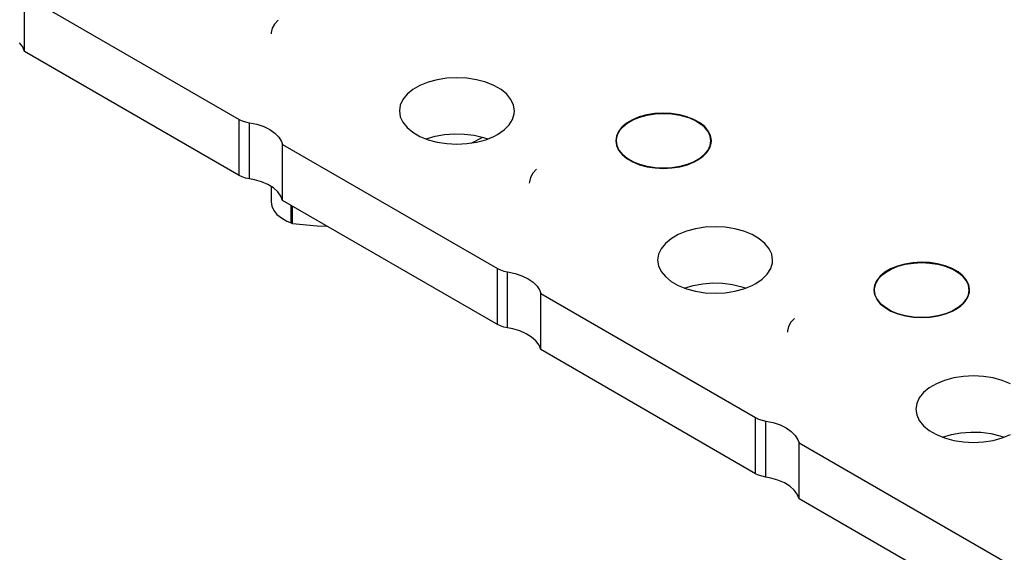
# Model space of a CAD drawing. Header units: inches. Extents: x 3 to 289, y 4 to 291.
# Tile 545 of 634: x 181.99 to 184.69, y 133.09 to 134.55. Entities that reach past the tile are written whole.
import ezdxf

# ---------------------------------------------------------------- set-up
doc = ezdxf.new("R2010")
doc.units = ezdxf.units.IN
doc.header["$LTSCALE"] = 0.5
doc.header["$MEASUREMENT"] = 0
doc.layers.add('DBU', color=7, linetype='Continuous')

msp = doc.modelspace()

# ---------------------------------------------------------------- linework, layer by layer
at = {"layer": 'DBU', "color": 30, "linetype": 'Continuous'}
for p, q in [((182.0075, 134.6184), (182.5954, 134.2789)), ((182.0075, 134.4649), (182.0075, 134.6184)), ((182.686, 134.5283), (182.6831, 134.5164)), ((182.6925, 134.5398), (182.686, 134.5283)), ((182.7023, 134.5505), (182.6925, 134.5398)), ((182.6831, 134.5164), (182.683, 134.5127)), ((182.0026, 134.4771), (181.994, 134.4887)), ((182.0075, 134.4649), (182.0026, 134.4771)), ((182.5954, 134.1254), (182.0075, 134.4649)), ((183.1919, 134.3929), (183.1646, 134.3915)), ((183.2193, 134.3915), (183.1919, 134.3929)), ((183.0907, 134.3716), (183.0713, 134.3604)), ((183.1132, 134.3807), (183.0907, 134.3716)), ((183.138, 134.3874), (183.1132, 134.3807)), ((183.1646, 134.3915), (183.138, 134.3874)), ((183.2458, 134.3874), (183.2193, 134.3915)), ((183.2707, 134.3807), (183.2458, 134.3874)), ((183.2932, 134.3716), (183.2707, 134.3807)), ((183.3126, 134.3604), (183.2932, 134.3716)), ((183.0555, 134.3474), (183.0439, 134.3331)), ((183.0713, 134.3604), (183.0555, 134.3474)), ((183.3283, 134.3474), (183.3126, 134.3604)), ((183.3399, 134.3331), (183.3283, 134.3474)), ((183.0368, 134.3178), (183.0344, 134.302)), ((183.0439, 134.3331), (183.0368, 134.3178)), ((183.347, 134.3178), (183.3399, 134.3331)), ((183.3494, 134.302), (183.347, 134.3178)), ((183.0344, 134.302), (183.0368, 134.2862)), ((183.0368, 134.2862), (183.0439, 134.2709)), ((183.344, 134.2784), (183.3488, 134.2941)), ((183.3488, 134.2941), (183.3494, 134.302)), ((183.6909, 134.2854), (183.6723, 134.2777)), ((183.6986, 134.2868), (183.6794, 134.2799)), ((183.7115, 134.2911), (183.6909, 134.2854)), ((183.7196, 134.2917), (183.6986, 134.2868)), ((183.7335, 134.2947), (183.7115, 134.2911)), ((183.7418, 134.2944), (183.7196, 134.2917)), ((183.7562, 134.296), (183.7335, 134.2947)), ((183.7644, 134.2949), (183.7418, 134.2944)), ((183.779, 134.295), (183.7562, 134.296)), ((183.7868, 134.2931), (183.7644, 134.2949)), ((183.8011, 134.2917), (183.779, 134.295)), ((183.8084, 134.289), (183.7868, 134.2931)), ((183.8219, 134.2862), (183.8011, 134.2917)), ((183.8284, 134.2829), (183.8084, 134.289)), ((183.8407, 134.2788), (183.8219, 134.2862)), ((182.5954, 134.2789), (182.6038, 134.2749)), ((182.6038, 134.2749), (182.6132, 134.2717)), ((182.6132, 134.2717), (182.6234, 134.2696)), ((182.6234, 134.2696), (182.6438, 134.2653)), ((182.6438, 134.2653), (182.6627, 134.259)), ((182.6627, 134.259), (182.6794, 134.2509)), ((183.0439, 134.2709), (183.0555, 134.2565)), ((183.3209, 134.2498), (183.3347, 134.2636)), ((183.3347, 134.2636), (183.344, 134.2784)), ((183.6435, 134.2574), (183.634, 134.2454)), ((183.6486, 134.2608), (183.6379, 134.2493)), ((183.6563, 134.2683), (183.6435, 134.2574)), ((183.6625, 134.2711), (183.6486, 134.2608)), ((183.6723, 134.2777), (183.6563, 134.2683)), ((183.6794, 134.2799), (183.6625, 134.2711)), ((183.8412, 134.2774), (183.8284, 134.2829)), ((183.857, 134.2696), (183.8407, 134.2788)), ((183.8572, 134.2682), (183.8412, 134.2774)), ((183.8703, 134.2589), (183.857, 134.2696)), ((183.8702, 134.2575), (183.8572, 134.2682)), ((183.8798, 134.2456), (183.8702, 134.2575)), ((183.8802, 134.247), (183.8703, 134.2589)), ((182.6794, 134.2509), (182.6934, 134.2412)), ((182.6934, 134.2412), (182.7042, 134.2303)), ((182.7042, 134.2303), (182.7117, 134.2185)), ((183.0555, 134.2565), (183.0713, 134.2435)), ((183.0713, 134.2435), (183.0907, 134.2323)), ((183.0907, 134.2323), (183.1132, 134.2232)), ((183.1075, 134.2252), (183.1318, 134.2325)), ((183.1318, 134.2325), (183.158, 134.2373)), ((183.158, 134.2373), (183.1852, 134.2393)), ((183.1852, 134.2393), (183.2127, 134.2386)), ((183.2127, 134.2386), (183.2395, 134.2352)), ((183.2395, 134.2352), (183.2648, 134.2291)), ((183.2707, 134.2232), (183.2932, 134.2323)), ((183.2932, 134.2323), (183.3033, 134.2377)), ((183.3033, 134.2377), (183.3209, 134.2498)), ((183.6284, 134.2327), (183.6266, 134.2203)), ((183.6309, 134.2368), (183.6278, 134.2239)), ((183.634, 134.2454), (183.6284, 134.2327)), ((183.6379, 134.2493), (183.6309, 134.2368)), ((183.8856, 134.233), (183.8798, 134.2456)), ((183.8864, 134.2343), (183.8802, 134.247)), ((183.8876, 134.2199), (183.8856, 134.233)), ((183.8886, 134.2211), (183.8864, 134.2343)), ((182.7117, 134.2185), (182.7146, 134.2101)), ((182.7146, 134.2101), (183.3025, 133.8707)), ((182.7146, 134.0566), (182.7146, 134.2101)), ((183.1132, 134.2232), (183.138, 134.2165)), ((183.138, 134.2165), (183.1646, 134.2124)), ((183.1646, 134.2124), (183.1919, 134.2111)), ((183.1919, 134.2111), (183.2193, 134.2124)), ((183.2193, 134.2124), (183.2458, 134.2165)), ((183.2305, 134.2138), (183.2625, 134.2298)), ((183.2458, 134.2165), (183.2707, 134.2232)), ((183.2648, 134.2291), (183.2764, 134.2252)), ((183.6266, 134.2203), (183.6286, 134.2072)), ((183.6278, 134.2239), (183.6276, 134.2199)), ((183.6276, 134.2199), (183.6296, 134.2069)), ((183.6286, 134.2072), (183.6345, 134.1945)), ((183.6296, 134.2069), (183.6354, 134.1943)), ((183.8798, 134.1943), (183.8856, 134.2069)), ((183.8841, 134.2008), (183.8881, 134.2137)), ((183.8856, 134.2069), (183.8876, 134.2199)), ((183.8881, 134.2137), (183.8886, 134.2203)), ((183.8886, 134.2203), (183.8886, 134.2211)), ((183.6345, 134.1945), (183.6441, 134.1825)), ((183.6354, 134.1943), (183.645, 134.1824)), ((183.6441, 134.1825), (183.6572, 134.1717)), ((183.645, 134.1824), (183.658, 134.1717)), ((183.8502, 134.1669), (183.8649, 134.177)), ((183.8572, 134.1717), (183.8702, 134.1824)), ((183.8649, 134.177), (183.8763, 134.1884)), ((183.8702, 134.1824), (183.8798, 134.1943)), ((183.8763, 134.1884), (183.8841, 134.2008)), ((183.6572, 134.1717), (183.6734, 134.1624)), ((183.658, 134.1717), (183.674, 134.1624)), ((183.6734, 134.1624), (183.6921, 134.1548)), ((183.674, 134.1624), (183.6926, 134.1549)), ((183.6921, 134.1548), (183.7128, 134.1493)), ((183.6926, 134.1549), (183.7131, 134.1494)), ((183.7131, 134.1494), (183.735, 134.146)), ((183.7802, 134.146), (183.8021, 134.1494)), ((183.8021, 134.1494), (183.8226, 134.1549)), ((183.8024, 134.1493), (183.8231, 134.1548)), ((183.8226, 134.1549), (183.8412, 134.1624)), ((183.8231, 134.1548), (183.8418, 134.1624)), ((183.8412, 134.1624), (183.8572, 134.1717)), ((183.8418, 134.1624), (183.8502, 134.1669)), ((182.6037, 134.1214), (182.5954, 134.1254)), ((183.3996, 134.1316), (183.3931, 134.1201)), ((183.4094, 134.1422), (183.3996, 134.1316)), ((183.7128, 134.1493), (183.7349, 134.1459)), ((183.7349, 134.1459), (183.7576, 134.1447)), ((183.735, 134.146), (183.7576, 134.1449)), ((183.7576, 134.1449), (183.7802, 134.146)), ((183.7576, 134.1447), (183.7803, 134.1459)), ((183.7803, 134.1459), (183.8024, 134.1493)), ((182.6131, 134.1183), (182.6037, 134.1214)), ((182.6234, 134.1161), (182.6131, 134.1183)), ((182.6374, 134.1134), (182.6234, 134.1161)), ((182.6569, 134.1077), (182.6374, 134.1134)), ((182.6743, 134.1002), (182.6569, 134.1077)), ((182.6892, 134.091), (182.6743, 134.1002)), ((183.3902, 134.1081), (183.3901, 134.1045)), ((183.3931, 134.1201), (183.3902, 134.1081)), ((182.683, 134.0952), (182.683, 134.0535)), ((182.7011, 134.0804), (182.6892, 134.091)), ((182.7097, 134.0689), (182.7011, 134.0804)), ((182.7146, 134.0566), (182.7097, 134.0689)), ((182.683, 134.0535), (182.6848, 134.0414)), ((183.3025, 133.7172), (182.7146, 134.0566)), ((182.6848, 134.0414), (182.6902, 134.0298)), ((182.6902, 134.0298), (182.699, 134.0188)), ((182.699, 134.0188), (182.711, 134.0089)), ((182.7419, 133.9938), (182.7419, 134.0409)), ((182.711, 134.0089), (182.7258, 134.0004)), ((182.7258, 134.0004), (182.7376, 133.9953)), ((182.7376, 133.9953), (182.7419, 133.9938)), ((182.7419, 133.9938), (182.8095, 133.9878)), ((182.8095, 133.9878), (182.8356, 133.9868)), ((183.7978, 133.9634), (183.7784, 133.9522)), ((183.8203, 133.9725), (183.7978, 133.9634)), ((183.8452, 133.9792), (183.8203, 133.9725)), ((183.8717, 133.9833), (183.8452, 133.9792)), ((183.899, 133.9847), (183.8717, 133.9833)), ((183.9264, 133.9833), (183.899, 133.9847)), ((183.9529, 133.9792), (183.9264, 133.9833)), ((183.9778, 133.9725), (183.9529, 133.9792)), ((184.0003, 133.9634), (183.9778, 133.9725)), ((184.0197, 133.9522), (184.0003, 133.9634)), ((183.7626, 133.9392), (183.751, 133.9248)), ((183.7784, 133.9522), (183.7626, 133.9392)), ((184.0354, 133.9392), (184.0197, 133.9522)), ((184.047, 133.9248), (184.0354, 133.9392)), ((183.7439, 133.9095), (183.7415, 133.8937)), ((183.751, 133.9248), (183.7439, 133.9095)), ((184.0541, 133.9095), (184.047, 133.9248)), ((184.0565, 133.8937), (184.0541, 133.9095)), ((183.7415, 133.8937), (183.7439, 133.8779)), ((184.0512, 133.8702), (184.0559, 133.8858)), ((184.0559, 133.8858), (184.0565, 133.8937)), ((184.4186, 133.8829), (184.398, 133.8772)), ((184.4267, 133.8835), (184.4057, 133.8786)), ((184.4406, 133.8864), (184.4186, 133.8829)), ((184.4489, 133.8862), (184.4267, 133.8835)), ((184.4633, 133.8877), (184.4406, 133.8864)), ((184.4715, 133.8866), (184.4489, 133.8862)), ((184.4861, 133.8867), (184.4633, 133.8877)), ((184.4939, 133.8848), (184.4715, 133.8866)), ((184.5082, 133.8834), (184.4861, 133.8867)), ((184.5155, 133.8808), (184.4939, 133.8848)), ((184.529, 133.878), (184.5082, 133.8834)), ((184.5355, 133.8746), (184.5155, 133.8808)), ((183.3025, 133.8707), (183.3109, 133.8666)), ((183.3109, 133.8666), (183.3203, 133.8635)), ((183.3203, 133.8635), (183.3305, 133.8614)), ((183.3305, 133.8614), (183.351, 133.857)), ((183.351, 133.857), (183.3698, 133.8507)), ((183.7439, 133.8779), (183.751, 133.8626)), ((183.751, 133.8626), (183.7626, 133.8483)), ((184.028, 133.8416), (184.0418, 133.8553)), ((184.0418, 133.8553), (184.0512, 133.8702)), ((184.3635, 133.8601), (184.3506, 133.8492)), ((184.3696, 133.8629), (184.3557, 133.8526)), ((184.3794, 133.8695), (184.3635, 133.8601)), ((184.3865, 133.8716), (184.3696, 133.8629)), ((184.398, 133.8772), (184.3794, 133.8695)), ((184.4057, 133.8786), (184.3865, 133.8716)), ((184.5478, 133.8705), (184.529, 133.878)), ((184.5483, 133.8692), (184.5355, 133.8746)), ((184.5641, 133.8613), (184.5478, 133.8705)), ((184.5643, 133.8599), (184.5483, 133.8692)), ((184.5774, 133.8506), (184.5641, 133.8613)), ((184.5773, 133.8492), (184.5643, 133.8599)), ((183.3698, 133.8507), (183.3865, 133.8426)), ((183.3865, 133.8426), (183.4005, 133.833)), ((183.4005, 133.833), (183.4113, 133.8221)), ((183.7626, 133.8483), (183.7784, 133.8353)), ((183.7784, 133.8353), (183.7978, 133.8241)), ((183.8389, 133.8243), (183.8651, 133.829)), ((183.8651, 133.829), (183.8923, 133.8311)), ((183.8923, 133.8311), (183.9198, 133.8304)), ((183.9198, 133.8304), (183.9466, 133.8269)), ((183.9466, 133.8269), (183.9719, 133.8208)), ((184.0003, 133.8241), (184.0104, 133.8294)), ((184.0104, 133.8294), (184.028, 133.8416)), ((184.338, 133.8286), (184.3349, 133.8156)), ((184.3411, 133.8372), (184.3355, 133.8244)), ((184.345, 133.841), (184.338, 133.8286)), ((184.3506, 133.8492), (184.3411, 133.8372)), ((184.3557, 133.8526), (184.345, 133.841)), ((184.5869, 133.8374), (184.5773, 133.8492)), ((184.5873, 133.8387), (184.5774, 133.8506)), ((184.5927, 133.8247), (184.5869, 133.8374)), ((184.5935, 133.826), (184.5873, 133.8387)), ((184.5957, 133.8129), (184.5935, 133.826)), ((183.4113, 133.8221), (183.4188, 133.8103)), ((183.4188, 133.8103), (183.4217, 133.8019)), ((183.4217, 133.8019), (184.0097, 133.4624)), ((183.4217, 133.6484), (183.4217, 133.8019)), ((183.7978, 133.8241), (183.8203, 133.815)), ((183.8146, 133.817), (183.8389, 133.8243)), ((183.8203, 133.815), (183.8452, 133.8083)), ((183.8452, 133.8083), (183.8717, 133.8042)), ((183.8717, 133.8042), (183.899, 133.8028)), ((183.899, 133.8028), (183.9264, 133.8042)), ((183.9264, 133.8042), (183.9529, 133.8083)), ((183.9529, 133.8083), (183.9778, 133.815)), ((183.9719, 133.8208), (183.9835, 133.817)), ((183.9778, 133.815), (184.0003, 133.8241)), ((184.3355, 133.8244), (184.3337, 133.8121)), ((184.3337, 133.8121), (184.3357, 133.799)), ((184.3349, 133.8156), (184.3347, 133.8117)), ((184.3347, 133.8117), (184.3367, 133.7986)), ((184.3357, 133.799), (184.3416, 133.7862)), ((184.5912, 133.7925), (184.5952, 133.8055)), ((184.5947, 133.8117), (184.5927, 133.8247)), ((184.5927, 133.7986), (184.5947, 133.8117)), ((184.5952, 133.8055), (184.5957, 133.8121)), ((184.5957, 133.8121), (184.5957, 133.8129)), ((184.3367, 133.7986), (184.3425, 133.786)), ((184.3416, 133.7862), (184.3513, 133.7743)), ((184.3425, 133.786), (184.3521, 133.7742)), ((184.3513, 133.7743), (184.3644, 133.7635)), ((184.3521, 133.7742), (184.3651, 133.7634)), ((184.5643, 133.7634), (184.5773, 133.7742)), ((184.572, 133.7687), (184.5834, 133.7801)), ((184.5773, 133.7742), (184.5869, 133.786)), ((184.5834, 133.7801), (184.5912, 133.7925)), ((184.5869, 133.786), (184.5927, 133.7986)), ((184.3644, 133.7635), (184.3805, 133.7542)), ((184.3651, 133.7634), (184.3811, 133.7542)), ((184.3805, 133.7542), (184.3992, 133.7466)), ((184.3811, 133.7542), (184.3997, 133.7467)), ((184.3992, 133.7466), (184.4199, 133.741)), ((184.3997, 133.7467), (184.4202, 133.7412)), ((184.5092, 133.7412), (184.5297, 133.7467)), ((184.5095, 133.741), (184.5302, 133.7466)), ((184.5297, 133.7467), (184.5483, 133.7542)), ((184.5302, 133.7466), (184.5489, 133.7542)), ((184.5483, 133.7542), (184.5643, 133.7634)), ((184.5489, 133.7542), (184.5573, 133.7586)), ((184.5573, 133.7586), (184.572, 133.7687)), ((184.1067, 133.7233), (184.1003, 133.7118)), ((184.1165, 133.734), (184.1067, 133.7233)), ((184.4199, 133.741), (184.442, 133.7376)), ((184.4202, 133.7412), (184.4421, 133.7378)), ((184.442, 133.7376), (184.4647, 133.7365)), ((184.4421, 133.7378), (184.4647, 133.7366)), ((184.4647, 133.7366), (184.4873, 133.7378)), ((184.4647, 133.7365), (184.4875, 133.7376)), ((184.4873, 133.7378), (184.5092, 133.7412)), ((184.4875, 133.7376), (184.5095, 133.741)), ((183.3108, 133.7132), (183.3025, 133.7172)), ((183.3203, 133.71), (183.3108, 133.7132)), ((183.3305, 133.7079), (183.3203, 133.71)), ((183.3445, 133.7052), (183.3305, 133.7079)), ((183.364, 133.6995), (183.3445, 133.7052)), ((183.3814, 133.6919), (183.364, 133.6995)), ((183.3963, 133.6827), (183.3814, 133.6919)), ((184.0973, 133.6999), (184.0972, 133.6962)), ((184.1003, 133.7118), (184.0973, 133.6999)), ((183.4082, 133.6722), (183.3963, 133.6827)), ((183.4168, 133.6606), (183.4082, 133.6722)), ((183.4217, 133.6484), (183.4168, 133.6606)), ((184.0097, 133.3089), (183.4217, 133.6484)), ((184.5274, 133.5642), (184.5049, 133.5552)), ((184.5523, 133.5709), (184.5274, 133.5642)), ((184.5788, 133.575), (184.5523, 133.5709)), ((184.6061, 133.5764), (184.5788, 133.575)), ((184.6335, 133.575), (184.6061, 133.5764)), ((184.66, 133.5709), (184.6335, 133.575)), ((184.6849, 133.5642), (184.66, 133.5709)), ((184.7074, 133.5552), (184.6849, 133.5642)), ((184.4697, 133.531), (184.4581, 133.5166)), ((184.4855, 133.5439), (184.4697, 133.531)), ((184.5049, 133.5552), (184.4855, 133.5439)), ((184.4581, 133.5166), (184.451, 133.5013)), ((184.451, 133.5013), (184.4486, 133.4855)), ((184.4486, 133.4855), (184.451, 133.4697)), ((184.0097, 133.4624), (184.018, 133.4584)), ((184.018, 133.4584), (184.0274, 133.4553)), ((184.0274, 133.4553), (184.0376, 133.4531)), ((184.0376, 133.4531), (184.0581, 133.4488)), ((184.0581, 133.4488), (184.0769, 133.4425)), ((184.451, 133.4697), (184.4581, 133.4544)), ((184.4581, 133.4544), (184.4697, 133.44)), ((184.0769, 133.4425), (184.0936, 133.4344)), ((184.0936, 133.4344), (184.1076, 133.4248)), ((184.1076, 133.4248), (184.1184, 133.4138)), ((184.4697, 133.44), (184.4855, 133.427)), ((184.4855, 133.427), (184.5049, 133.4158)), ((184.5722, 133.4208), (184.5995, 133.4228)), ((184.5995, 133.4228), (184.6269, 133.4221)), ((184.6269, 133.4221), (184.6537, 133.4187)), ((184.1184, 133.4138), (184.1259, 133.402)), ((184.1259, 133.402), (184.1288, 133.3936)), ((184.5049, 133.4158), (184.5274, 133.4067)), ((184.5217, 133.4087), (184.546, 133.416)), ((184.5274, 133.4067), (184.5523, 133.4)), ((184.546, 133.416), (184.5722, 133.4208)), ((184.5523, 133.4), (184.5788, 133.3959)), ((184.5788, 133.3959), (184.6061, 133.3946)), ((184.6061, 133.3946), (184.6335, 133.3959)), ((184.6335, 133.3959), (184.66, 133.4)), ((184.6537, 133.4187), (184.679, 133.4126)), ((184.66, 133.4), (184.6849, 133.4067)), ((184.679, 133.4126), (184.6906, 133.4087)), ((184.6849, 133.4067), (184.7074, 133.4158)), ((184.1288, 133.3936), (184.7168, 133.0542)), ((184.1288, 133.2401), (184.1288, 133.3936)), ((184.0179, 133.3049), (184.0097, 133.3089)), ((184.0274, 133.3018), (184.0179, 133.3049)), ((184.0376, 133.2996), (184.0274, 133.3018)), ((184.0516, 133.2969), (184.0376, 133.2996)), ((184.0711, 133.2912), (184.0516, 133.2969)), ((184.0885, 133.2837), (184.0711, 133.2912)), ((184.1034, 133.2745), (184.0885, 133.2837)), ((184.1153, 133.264), (184.1034, 133.2745)), ((184.1239, 133.2524), (184.1153, 133.264)), ((184.1288, 133.2401), (184.1239, 133.2524)), ((184.7168, 132.9007), (184.1288, 133.2401))]:
    msp.add_line(p, q, dxfattribs=at)
at = {"layer": 'DBU', "color": 6, "linetype": 'Continuous'}
for p, q in [((182.686, 134.5283), (182.6831, 134.5164)), ((182.6925, 134.5398), (182.686, 134.5283)), ((182.7023, 134.5505), (182.6925, 134.5398)), ((182.6831, 134.5164), (182.683, 134.5127)), ((183.674, 134.2774), (183.6926, 134.2849)), ((183.6926, 134.2849), (183.7131, 134.2905)), ((183.7131, 134.2905), (183.735, 134.2938)), ((183.735, 134.2938), (183.7576, 134.295)), ((183.7576, 134.295), (183.7802, 134.2938)), ((183.7802, 134.2938), (183.8021, 134.2905)), ((183.8021, 134.2905), (183.8226, 134.2849)), ((183.8226, 134.2849), (183.8284, 134.2829)), ((183.6354, 134.2456), (183.645, 134.2575)), ((183.645, 134.2575), (183.658, 134.2682)), ((183.658, 134.2682), (183.674, 134.2774)), ((183.8284, 134.2829), (183.8463, 134.2748)), ((183.8463, 134.2748), (183.8614, 134.2651)), ((183.8614, 134.2651), (183.8734, 134.254)), ((183.6276, 134.2199), (183.6296, 134.233)), ((183.6296, 134.233), (183.6354, 134.2456)), ((183.8734, 134.254), (183.8819, 134.2419)), ((183.8819, 134.2419), (183.8866, 134.2291)), ((183.6296, 134.2069), (183.6276, 134.2199)), ((183.6354, 134.1943), (183.6296, 134.2069)), ((183.8856, 134.2069), (183.8798, 134.1943)), ((183.8876, 134.2199), (183.8856, 134.2069)), ((183.8866, 134.2291), (183.8876, 134.2199)), ((183.645, 134.1824), (183.6354, 134.1943)), ((183.658, 134.1717), (183.645, 134.1824)), ((183.8702, 134.1824), (183.8572, 134.1717)), ((183.8798, 134.1943), (183.8702, 134.1824)), ((183.674, 134.1624), (183.658, 134.1717)), ((183.6926, 134.1549), (183.674, 134.1624)), ((183.7131, 134.1494), (183.6926, 134.1549)), ((183.735, 134.146), (183.7131, 134.1494)), ((183.8021, 134.1494), (183.7802, 134.146)), ((183.8226, 134.1549), (183.8021, 134.1494)), ((183.8412, 134.1624), (183.8226, 134.1549)), ((183.8572, 134.1717), (183.8412, 134.1624)), ((183.3996, 134.1316), (183.3931, 134.1201)), ((183.4094, 134.1422), (183.3996, 134.1316)), ((183.7576, 134.1449), (183.735, 134.146)), ((183.7802, 134.146), (183.7576, 134.1449)), ((183.3902, 134.1081), (183.3901, 134.1045)), ((183.3931, 134.1201), (183.3902, 134.1081)), ((184.3997, 133.8767), (184.4202, 133.8822)), ((184.4202, 133.8822), (184.4421, 133.8856)), ((184.4421, 133.8856), (184.4647, 133.8867)), ((184.4647, 133.8867), (184.4873, 133.8856)), ((184.4873, 133.8856), (184.5092, 133.8822)), ((184.5092, 133.8822), (184.5297, 133.8767)), ((184.3521, 133.8492), (184.3651, 133.8599)), ((184.3651, 133.8599), (184.3811, 133.8692)), ((184.3811, 133.8692), (184.3997, 133.8767)), ((184.5297, 133.8767), (184.5355, 133.8746)), ((184.5355, 133.8746), (184.5534, 133.8666)), ((184.5534, 133.8666), (184.5685, 133.8569)), ((184.5685, 133.8569), (184.5805, 133.8458)), ((184.3367, 133.8247), (184.3425, 133.8374)), ((184.3425, 133.8374), (184.3521, 133.8492)), ((184.5805, 133.8458), (184.589, 133.8336)), ((184.589, 133.8336), (184.5937, 133.8208)), ((184.3347, 133.8117), (184.3367, 133.8247)), ((184.3367, 133.7986), (184.3347, 133.8117)), ((184.5947, 133.8117), (184.5927, 133.7986)), ((184.5937, 133.8208), (184.5947, 133.8117)), ((184.3425, 133.786), (184.3367, 133.7986)), ((184.3521, 133.7742), (184.3425, 133.786)), ((184.3651, 133.7634), (184.3521, 133.7742)), ((184.5773, 133.7742), (184.5643, 133.7634)), ((184.5869, 133.786), (184.5773, 133.7742)), ((184.5927, 133.7986), (184.5869, 133.786)), ((184.3811, 133.7542), (184.3651, 133.7634)), ((184.3997, 133.7467), (184.3811, 133.7542)), ((184.4202, 133.7412), (184.3997, 133.7467)), ((184.5297, 133.7467), (184.5092, 133.7412)), ((184.5483, 133.7542), (184.5297, 133.7467)), ((184.5643, 133.7634), (184.5483, 133.7542)), ((184.1067, 133.7233), (184.1003, 133.7118)), ((184.1165, 133.734), (184.1067, 133.7233)), ((184.4421, 133.7378), (184.4202, 133.7412)), ((184.4647, 133.7366), (184.4421, 133.7378)), ((184.4873, 133.7378), (184.4647, 133.7366)), ((184.5092, 133.7412), (184.4873, 133.7378)), ((184.0973, 133.6999), (184.0972, 133.6962)), ((184.1003, 133.7118), (184.0973, 133.6999))]:
    msp.add_line(p, q, dxfattribs=at)
at = {"layer": 'DBU', "color": 4, "linetype": 'Continuous'}
for p, q in [((182.5954, 134.1254), (182.5954, 134.2789)), ((182.6234, 134.1161), (182.6234, 134.2696)), ((182.7376, 133.9953), (182.7376, 134.0433)), ((183.3025, 133.7172), (183.3025, 133.8707)), ((183.3305, 133.7079), (183.3305, 133.8614)), ((184.0097, 133.3089), (184.0097, 133.4624)), ((184.0376, 133.2996), (184.0376, 133.4531))]:
    msp.add_line(p, q, dxfattribs=at)

doc.saveas('drawing.dxf')
